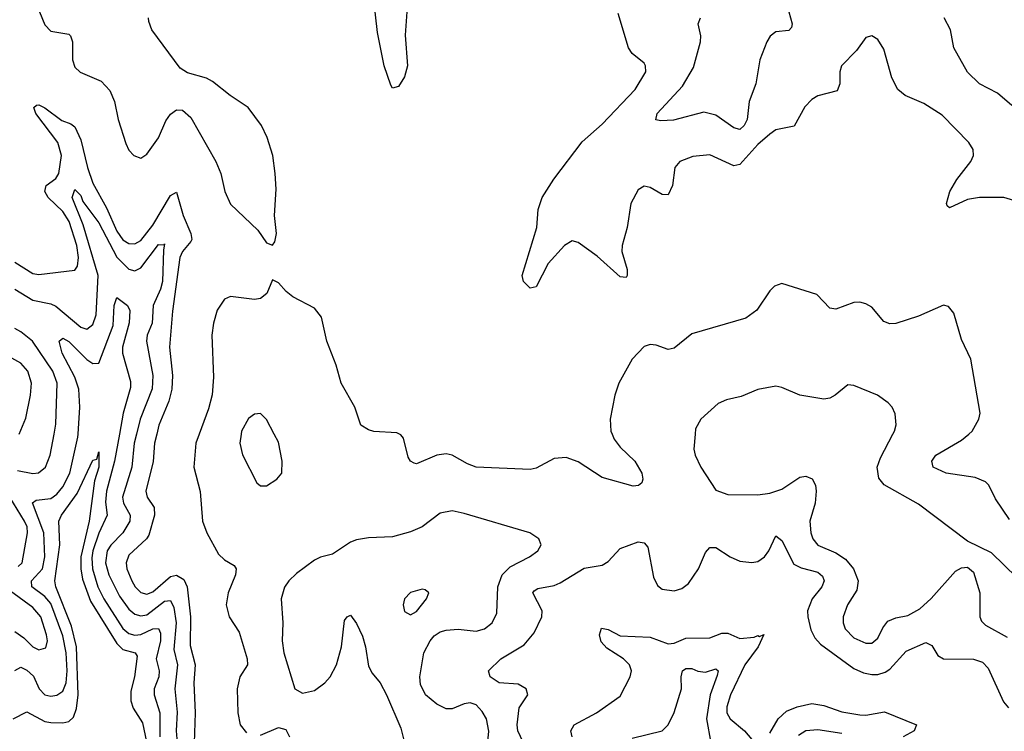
# Model space of a CAD drawing. Header units: inches. Extents: x 1649636 to 1815363, y 506543 to 641975.
# Tile 490 of 656: x 1753886 to 1757172, y 549008 to 551384. Entities that reach past the tile are written whole.
import ezdxf

# ---------------------------------------------------------------- set-up
doc = ezdxf.new("R2010")
doc.units = ezdxf.units.IN
doc.header["$MEASUREMENT"] = 0
doc.layers.add('B7554', color=7, linetype='Continuous')
doc.layers.add('B7555', color=7, linetype='Continuous')

msp = doc.modelspace()

# ---------------------------------------------------------------- linework, layer by layer
at = {"layer": 'B7554', "color": 5}
for points, elevation in [([(1753870, 549211.4), (1753890, 549221.5), (1753910, 549212.2), (1753932.2, 549192.2), (1753950.7, 549150), (1753970, 549130.1), (1753990, 549125.5), (1754010, 549128.3), (1754030, 549142.1), (1754041.3, 549170), (1754044.7, 549210), (1754041.6, 549270), (1754030, 549326.3), (1753990, 549434.2), (1753970, 549457.6), (1753927.1, 549490), (1753926, 549510), (1753962.4, 549550), (1753969.6, 549590), (1753967.2, 549670), (1753929.2, 549770.8), (1753940.9, 549779.1), (1753990, 549785.5), (1754010, 549799.4), (1754030, 549823.6), (1754053, 549870), (1754080.4, 549990), (1754081.1, 550000)], 540), ([(1753878.9, 549878.9), (1753930, 549869), (1753949.2, 549870.8), (1753972.7, 549890), (1753988.1, 549930), (1754000.8, 550000)], 560), ([(1754219, 550000), (1754202.5, 549910), (1754176.2, 549810), (1754172.9, 549772.9), (1754178.6, 549730), (1754150, 549669.2), (1754130, 549610), (1754126.5, 549586.5), (1754128.9, 549550), (1754147.5, 549490), (1754166.6, 549450), (1754230.7, 549350.7), (1754250, 549335), (1754270, 549328.9), (1754290, 549331.5), (1754330.5, 549350.5), (1754350, 549350.6), (1754356.1, 549336.1), (1754356.4, 549310), (1754341.7, 549250), (1754351.4, 549210), (1754350.1, 549190.1), (1754335.3, 549150), (1754334.8, 549130), (1754353.5, 549070), (1754354.3, 548990)], 540), ([(1754275.7, 550000), (1754268.1, 549970), (1754260.6, 549890), (1754229.1, 549790), (1754232.8, 549770), (1754254.6, 549730), (1754254.3, 549710), (1754230.6, 549670), (1754190.9, 549629.1), (1754178.4, 549610), (1754172.4, 549570), (1754183.6, 549530), (1754219.5, 549459.5), (1754250, 549415.5), (1754270, 549399.1), (1754290, 549392.9), (1754310, 549397.1), (1754370, 549442.9), (1754390, 549445), (1754400.7, 549420.7), (1754408.6, 549370), (1754400.5, 549280.5), (1754412.5, 549230), (1754403.9, 549150), (1754411.8, 549071.8), (1754408.3, 549010), (1754411.5, 548970)], 560), ([(1754343.4, 550000), (1754336.5, 549970), (1754331.9, 549908.1), (1754307.4, 549810), (1754311.3, 549790), (1754335.1, 549755.1), (1754335.6, 549730), (1754317.2, 549662.8), (1754309.6, 549650), (1754250, 549595.5), (1754241.6, 549570), (1754244.2, 549550), (1754260.5, 549510), (1754271.7, 549490), (1754290.8, 549470.8), (1754310, 549465.6), (1754330, 549473.3), (1754390, 549525.1), (1754410, 549528.9), (1754434.3, 549514.3), (1754444.9, 549490), (1754455.7, 549390), (1754454.7, 549294.7), (1754471.5, 549230), (1754467.5, 549170), (1754471.6, 549070), (1754468.9, 548970)], 580), ([(1754485.1, 550000), (1754474.2, 549970), (1754467.2, 549890), (1754488.1, 549808.1), (1754496.8, 549710), (1754511, 549671), (1754550, 549599.7), (1754570, 549580.7), (1754602, 549562), (1754608.9, 549550), (1754606.7, 549530), (1754582.2, 549470), (1754574.8, 549430), (1754585.4, 549390), (1754618.4, 549338.4), (1754645, 549250), (1754646.1, 549230), (1754621.2, 549190), (1754612.1, 549150), (1754614.3, 549070), (1754622.2, 549030), (1754642.6, 549002.6)], 620), ([(1754625, 550000), (1754621.1, 549970), (1754630, 549931), (1754677.3, 549837.3), (1754690, 549827.3), (1754710, 549827.3), (1754744, 549850), (1754761.2, 549870), (1754762, 549910), (1754750, 549973.2), (1754735.9, 550000)], 640), ([(1755863.3, 550000), (1755870, 549983.1), (1755890, 549956.1), (1755939.6, 549910), (1755962.3, 549870), (1755966.4, 549850), (1755963, 549837), (1755952, 549828), (1755933.3, 549826.7), (1755830, 549854.8), (1755750, 549907.9), (1755710, 549922), (1755670, 549919.2), (1755610, 549886), (1755590, 549882.2), (1755410, 549889.9), (1755380.6, 549900.6), (1755330, 549929.8), (1755310, 549933.9), (1755278, 549930), (1755210, 549901.1), (1755203.1, 549903.1), (1755190, 549909.6), (1755182.7, 549922.7), (1755166.7, 549986.7), (1755158, 549998), (1755154, 550000)], 620), ([(1756140.7, 550000), (1756136.5, 549950), (1756140.2, 549930), (1756159.2, 549890), (1756210, 549812.9), (1756250, 549798.4), (1756350, 549797.5), (1756390, 549803.3), (1756430, 549816.6), (1756490, 549855.8), (1756510, 549859.6), (1756531.2, 549851.2), (1756542.3, 549830), (1756544.7, 549810), (1756540.7, 549770), (1756523.2, 549710), (1756527.2, 549670), (1756533.8, 549650), (1756550, 549629.4), (1756610, 549603.6), (1756642.1, 549582.1), (1756668.8, 549550), (1756684.6, 549510), (1756680.5, 549479.5), (1756649.2, 549430), (1756634.5, 549390), (1756634.8, 549370), (1756641.3, 549350), (1756670, 549320.1), (1756710, 549302), (1756730, 549302.6), (1756750, 549318.7), (1756766.5, 549353.5), (1756784.2, 549375.8), (1756810, 549386.8), (1756850, 549394.8), (1756890, 549416.3), (1756928.3, 549451.7), (1757010, 549542.8), (1757030, 549553.7), (1757050, 549556.4), (1757070, 549539.1), (1757090.2, 549470), (1757090.2, 549390), (1757095.9, 549375.9), (1757110, 549362.4), (1757182, 549322)], 640), ([(1757298.8, 549438.8), (1757130, 549604), (1757050, 549643), (1756886.5, 549766.5), (1756771, 549831), (1756753.4, 549853.4), (1756748, 549890), (1756759.2, 549920.8), (1756800.2, 550000)], 640), ([(1757190, 549714.5), (1757143.5, 549783.5), (1757120.7, 549830), (1757110, 549841.1), (1757074.8, 549854.8), (1756978.4, 549870), (1756934.7, 549890), (1756930.8, 549910), (1756943.8, 549930), (1757030, 549979.4), (1757053.7, 550000)], 620), ([(1753863.9, 549050), (1753910, 549072.5), (1753970, 549041.2), (1753990, 549037.7), (1754030, 549036.1), (1754050, 549041), (1754065.4, 549054.6), (1754076.3, 549083.7), (1754081.1, 549130), (1754076.3, 549290), (1754059.2, 549359.2), (1754006.9, 549490), (1754004, 549510), (1754020.6, 549630), (1754017.2, 549710), (1754025.6, 549730), (1754078.2, 549801.8), (1754130, 549913.6), (1754143.3, 549916.7), (1754150, 549941), (1754150.1, 549890.1), (1754135.4, 549844.6), (1754117.5, 549710), (1754090.4, 549590), (1754090.2, 549550), (1754095.8, 549515.8), (1754122.8, 549442.8), (1754210, 549300.7), (1754230, 549281.2), (1754271.1, 549270), (1754278.3, 549258.3), (1754269.6, 549190), (1754257.6, 549142.4), (1754257.1, 549110), (1754265.1, 549085.1), (1754296.3, 549036.3), (1754318.1, 548930)], 520), ([(1753881.6, 549558.4), (1753894.7, 549570), (1753912.4, 549670), (1753910.7, 549690), (1753901.9, 549710), (1753828.9, 549830)], 560), ([(1755446.8, 548950), (1755451.9, 549008.1), (1755444.6, 549050), (1755430, 549074.6), (1755410, 549095.8), (1755390, 549102.5), (1755370, 549099.3), (1755330, 549083.4), (1755310, 549082.5), (1755278.4, 549098.4), (1755241.1, 549130), (1755224.1, 549164.1), (1755221.5, 549190), (1755235.4, 549270), (1755256.1, 549310), (1755270, 549326.8), (1755290, 549339.5), (1755310, 549346.1), (1755349.4, 549349.4), (1755410, 549342.3), (1755437.4, 549350), (1755462.7, 549370), (1755478.2, 549401.8), (1755481.7, 549490), (1755496.7, 549530), (1755522.9, 549557.1), (1755587.3, 549590), (1755616, 549610), (1755626.6, 549630), (1755619.3, 549650), (1755589, 549670), (1755370, 549735.5), (1755330, 549743.5), (1755290, 549736.4), (1755230, 549690.9), (1755190, 549673.6), (1755130, 549657.2), (1755050, 549654), (1755010, 549647.3), (1754990, 549639.5), (1754930, 549599.3), (1754890, 549589.4), (1754870, 549579.5), (1754810, 549534.7), (1754784.9, 549510), (1754770, 549489.3), (1754759.1, 549450), (1754764.6, 549370), (1754761.8, 549310), (1754767.8, 549270), (1754804.2, 549150), (1754830, 549135.3), (1754870, 549143.9), (1754905.1, 549170), (1754922.2, 549190), (1754943.5, 549230), (1754960.4, 549290), (1754970, 549378), (1754979, 549390), (1754990, 549395.5), (1755010, 549368.2), (1755030, 549325.5), (1755040.6, 549290), (1755050, 549225.5), (1755062.3, 549202.3), (1755089.3, 549169.3), (1755110.2, 549130.2), (1755158.3, 549018.3), (1755170.7, 548970)], 640), ([(1755576.6, 548950), (1755549.2, 549009.2), (1755546.7, 549030), (1755553.7, 549086.3), (1755581.6, 549130), (1755576.1, 549150), (1755550, 549165), (1755487, 549170), (1755456.3, 549190), (1755451.3, 549210), (1755491.9, 549250), (1755570, 549296.1), (1755602.8, 549337.2), (1755629.4, 549390), (1755630.4, 549410), (1755598.5, 549470), (1755603.3, 549476.7), (1755615.6, 549484.4), (1755670, 549495.2), (1755690, 549503.8), (1755770, 549552.4), (1755830, 549562.3), (1755850, 549575.2), (1755890, 549618.7), (1755950, 549640.5), (1755970, 549637.5), (1755982.4, 549622.4), (1756002, 549522), (1756014.4, 549494.4), (1756030, 549482.4), (1756070, 549477.4), (1756095.6, 549484.4), (1756118.7, 549501.3), (1756151.6, 549550), (1756175, 549605), (1756190, 549621.2), (1756210, 549621.1), (1756256.9, 549590), (1756290, 549575.9), (1756330, 549571), (1756350, 549575.3), (1756371.9, 549590), (1756386.6, 549610), (1756410, 549660.3), (1756430, 549645.2), (1756470, 549566.4), (1756493.9, 549553.9), (1756550, 549538.7), (1756566, 549526), (1756571, 549510), (1756563.4, 549490), (1756530.6, 549450), (1756515.8, 549410), (1756516.1, 549390), (1756527, 549347), (1756540.4, 549320.4), (1756558.8, 549298.8), (1756670, 549217.2), (1756702.9, 549202.9), (1756730, 549197.4), (1756750, 549197.3), (1756774.8, 549205.2), (1756790, 549215.2), (1756844.6, 549275.4), (1756910, 549303.9), (1756930, 549294.7), (1756950, 549261.1), (1756970, 549250.1), (1757070, 549248.6), (1757099.2, 549239.2), (1757119, 549219), (1757170, 549105.9), (1757186.6, 549086.6)], 620), ([(1753870, 549340.8), (1753900, 549320), (1753930.3, 549290), (1753950, 549280.4), (1753973.2, 549286.8), (1753978.7, 549310), (1753976.1, 549330), (1753956.7, 549390), (1753930, 549421.3), (1753855.8, 549475.8)], 560), ([(1755730.4, 548990), (1755725.3, 549010), (1755736.5, 549030), (1755811.4, 549070), (1755890, 549124.9), (1755924, 549190), (1755928.5, 549210), (1755921.5, 549230), (1755901.2, 549250), (1755845.7, 549285.7), (1755826.5, 549306.5), (1755821.3, 549330), (1755827.9, 549352.1), (1755850, 549347.8), (1755890, 549327.2), (1755990, 549321.7), (1756050, 549299.9), (1756070, 549301.8), (1756110, 549318.7), (1756190, 549319.8), (1756230, 549335.2), (1756250, 549335.1), (1756290, 549318.1), (1756338, 549322), (1756350, 549328.1), (1756355.5, 549324.5), (1756370, 549331.5), (1756351.3, 549290), (1756306.5, 549230), (1756258.3, 549130), (1756245.9, 549090), (1756246.3, 549070), (1756257.3, 549050), (1756305, 549010), (1756330, 548980.3)], 580), ([(1755930, 548985), (1756030, 549009.3), (1756050, 549029.2), (1756070, 549070.2), (1756094.9, 549150), (1756093.4, 549190), (1756098.6, 549210), (1756110, 549217.7), (1756130, 549218.1), (1756150, 549209.2), (1756174.7, 549205.3), (1756210, 549216.9), (1756216.9, 549210), (1756214.1, 549194.1), (1756191.1, 549130), (1756179, 549050), (1756193.1, 548970)], 560), ([(1756390, 549002), (1756417.8, 549050), (1756445, 549075), (1756481.1, 549090), (1756530, 549100.5), (1756570, 549093.8), (1756630, 549073.3), (1756690, 549063.2), (1756710, 549062.2), (1756773, 549073), (1756879.3, 549030), (1756872.1, 549010), (1756835.1, 548990)], 580), ([(1754690, 548995.1), (1754750, 549021), (1754774.2, 549014.2), (1754786.4, 548990)], 620), ([(1756485.5, 548994.5), (1756510, 549010.5), (1756550, 549013.5), (1756630, 549001.7)], 560)]:
    msp.add_lwpolyline(points, dxfattribs=dict(at, elevation=elevation))
at = {"layer": 'B7554', "color": 5, "elevation": 660}
msp.add_lwpolyline([(1755230, 549482.9), (1755190, 549471.3), (1755170.4, 549450), (1755165.7, 549430), (1755170, 549408), (1755190, 549397), (1755210, 549408.1), (1755244.2, 549450), (1755251.6, 549470), (1755239.7, 549479.7)], close=True, dxfattribs=at)
at = {"layer": 'B7555', "color": 5}
for points, elevation in [([(1755178.5, 551410), (1755172.2, 551332.2), (1755180.6, 551230), (1755170, 551192.3), (1755150, 551160.7), (1755130, 551155.1), (1755125, 551165), (1755102.9, 551230), (1755080.5, 551340.5), (1755068.4, 551450)], 580), ([(1753952.2, 551410), (1753970, 551366), (1753990, 551345.8), (1754050, 551335.6), (1754056.2, 551330), (1754062.6, 551310), (1754062.4, 551250), (1754070, 551225), (1754088.5, 551208.5), (1754158.5, 551178.5), (1754186.9, 551146.9), (1754202.2, 551110), (1754214.4, 551050), (1754240.9, 550970), (1754250, 550947.8), (1754266.7, 550930), (1754290, 550920.8), (1754310, 550934.7), (1754350, 550988.8), (1754374.4, 551045.6), (1754390, 551068.6), (1754410, 551082.2), (1754430, 551081.1), (1754456.9, 551056.9), (1754540.7, 550910), (1754557, 550870), (1754571.1, 550810), (1754590, 550767.8), (1754681.3, 550681.3), (1754710, 550638.8), (1754730, 550631), (1754737.6, 550642.4), (1754742.9, 550670), (1754736.4, 550730), (1754742.6, 550817.4), (1754739.3, 550870), (1754730.6, 550930.6), (1754711.9, 550990), (1754692.9, 551030), (1754648.6, 551090), (1754588.2, 551130), (1754530, 551176.8), (1754510, 551188.5), (1754446.1, 551206.1), (1754421.5, 551221.5), (1754327.6, 551350), (1754317.3, 551377.3), (1754316.5, 551390)], 620), ([(1757230, 550771.7), (1757170.5, 550790.5), (1757090, 550790.4), (1757050, 550783.8), (1756990, 550755.8), (1756982, 550762), (1756979.8, 550770), (1756991.1, 550810), (1757013.5, 550850), (1757061.2, 550910), (1757069.8, 550930), (1757068.4, 550950), (1757053.9, 550973.9), (1756964.7, 551064.7), (1756904.2, 551104.2), (1756841.6, 551130), (1756817.4, 551150), (1756797.4, 551190), (1756770, 551285.2), (1756750, 551317.2), (1756730, 551329.2), (1756710, 551324), (1756678.7, 551281.3), (1756628.8, 551230), (1756623.6, 551210), (1756623.6, 551170), (1756614.1, 551145.9), (1756550.2, 551129.8), (1756530, 551116.9), (1756507.1, 551092.9), (1756471.3, 551028.7), (1756410, 551015.4), (1756390, 551001.9), (1756350, 550966.7), (1756290, 550899.9), (1756270, 550895.8), (1756190, 550932.2), (1756132.6, 550927.4), (1756089.5, 550910.5), (1756072.8, 550890), (1756064.5, 550830), (1756050, 550798.9), (1756030, 550799.8), (1755990, 550823.5), (1755970, 550827.6), (1755950, 550815.1), (1755925.4, 550770), (1755914.2, 550690), (1755896.5, 550630), (1755895.4, 550610), (1755913.2, 550550), (1755914, 550530), (1755910, 550522.9), (1755890, 550525.1), (1755813.6, 550593.6), (1755750, 550640.3), (1755730, 550645.3), (1755704, 550630), (1755650.3, 550570), (1755610, 550492.3), (1755590, 550487), (1755567.4, 550510), (1755563.1, 550530), (1755612, 550690), (1755617, 550750), (1755630.5, 550790), (1755669.3, 550850.7), (1755763.9, 550976.1), (1755830, 551035.3), (1755940.3, 551150), (1755975.8, 551210), (1755975.1, 551230), (1755970, 551238), (1755930.9, 551270.9), (1755918, 551290), (1755884.1, 551404.1)], 580), ([(1756453, 551410), (1756464.2, 551370), (1756462.6, 551357.4), (1756452.7, 551347.3), (1756410, 551343.5), (1756391.3, 551328.7), (1756379.8, 551310), (1756356.8, 551250), (1756343, 551170), (1756321, 551110), (1756314.3, 551050), (1756304.7, 551030), (1756290, 551017.4), (1756270, 551022.3), (1756210, 551064.9), (1756170, 551074.5), (1756068.2, 551048.2), (1756026.3, 551046.3), (1756009.8, 551049.8), (1756014.3, 551070), (1756098.1, 551161.9), (1756135.5, 551224.5), (1756158.2, 551310), (1756159.8, 551330), (1756151, 551370), (1756158, 551390)], 560), ([(1757197.5, 551097.5), (1757150, 551138.4), (1757090, 551169.8), (1757050, 551208.4), (1757003.5, 551290), (1756992.7, 551350), (1756972, 551390)], 560), ([(1753870, 550574.4), (1753930, 550536.1), (1753950, 550532.9), (1754070, 550547.1), (1754079.3, 550560.7), (1754082.7, 550590), (1754076.5, 550630), (1754051.2, 550710), (1754030, 550742.9), (1753981.6, 550790), (1753969.9, 550810), (1753974.9, 550830), (1754006.3, 550853.7), (1754017.1, 550870), (1754026, 550930), (1754013.4, 550973.4), (1753940.4, 551070), (1753933.3, 551090), (1753942, 551098), (1753950, 551099.2), (1753970, 551089.1), (1754027.2, 551047.2), (1754056.3, 551036.3), (1754070, 551025.9), (1754090, 550982.2), (1754112.4, 550890), (1754130, 550837.9), (1754175.4, 550755.4), (1754210, 550677.5), (1754230, 550648.8), (1754250, 550636.6), (1754270, 550635.6), (1754290, 550646), (1754330, 550697.5), (1754390, 550797.1), (1754410, 550807.4), (1754431.3, 550730), (1754457.4, 550670), (1754460.2, 550650), (1754457.1, 550642.9), (1754430, 550610), (1754420.2, 550590), (1754396.1, 550410), (1754385.7, 550290), (1754395.7, 550195.7), (1754394.5, 550150), (1754384.1, 550110), (1754350.3, 550029.7), (1754343.4, 550000)], 580), ([(1753870, 550484.5), (1753930, 550447.5), (1753990, 550434.8), (1754006.9, 550426.9), (1754090, 550357.2), (1754110, 550350.9), (1754130, 550365.8), (1754141.7, 550398.3), (1754148.2, 550530), (1754098.4, 550698.4), (1754061.5, 550790), (1754070, 550816.5), (1754090, 550796.9), (1754097.2, 550777.2), (1754150, 550705.1), (1754210, 550590.5), (1754250, 550551), (1754270, 550545.5), (1754290, 550555.7), (1754350, 550633.5), (1754368.2, 550631.8), (1754370, 550634.8), (1754365.6, 550614.4), (1754363, 550510), (1754356.4, 550483.6), (1754331.1, 550430), (1754328.2, 550370), (1754311.9, 550330), (1754309.1, 550310), (1754330, 550196.3), (1754328.2, 550151.8), (1754288.3, 550050), (1754275.7, 550000)], 560), ([(1755154, 550000), (1755144.7, 550004.7), (1755068.4, 550008.4), (1755050, 550014), (1755025.1, 550030), (1755004.2, 550090), (1754958.9, 550170), (1754942, 550230), (1754911.2, 550310), (1754893.7, 550390), (1754870, 550420.7), (1754798.3, 550458.3), (1754775.8, 550475.8), (1754750, 550505.2), (1754730, 550515.3), (1754710.5, 550470), (1754690, 550452.6), (1754670, 550449.8), (1754590, 550459.8), (1754569.6, 550450.4), (1754545.8, 550414.2), (1754532.7, 550370), (1754527.2, 550330), (1754533.3, 550190), (1754528.3, 550131.7), (1754515.8, 550084.2), (1754485.1, 550000)], 620), ([(1757053.7, 550000), (1757065.3, 550010), (1757087.1, 550050), (1757091.5, 550070), (1757060.4, 550250), (1757030, 550316), (1757003.5, 550403.5), (1756986.3, 550426.3), (1756970, 550431.1), (1756886.4, 550393.6), (1756810.9, 550369.1), (1756790, 550367.9), (1756770, 550376), (1756730, 550423.5), (1756710, 550435.4), (1756690, 550441.1), (1756670, 550439.1), (1756610, 550417.7), (1756590, 550420.5), (1756546.5, 550466.5), (1756430, 550502.9), (1756405.8, 550494.2), (1756390, 550478), (1756346.5, 550413.5), (1756310, 550387.1), (1756130, 550335.3), (1756070, 550287.4), (1756050, 550282.9), (1756010, 550297.4), (1755990, 550299.8), (1755970, 550292.1), (1755930.1, 550249.9), (1755885.5, 550170), (1755872.6, 550130), (1755856.9, 550050), (1755859.3, 550010), (1755863.3, 550000)], 620), ([(1754081.1, 550000), (1754087.2, 550090), (1754083.8, 550150), (1754070.7, 550190.7), (1754028.2, 550270), (1754017.7, 550310), (1754030, 550320.5), (1754050, 550309.5), (1754110, 550249.1), (1754130, 550235.6), (1754150, 550237.1), (1754197.6, 550362.4), (1754201.7, 550430), (1754210, 550456), (1754246, 550430), (1754253.3, 550413.3), (1754251.1, 550371.1), (1754229, 550290), (1754229.8, 550269.8), (1754255.8, 550175.8), (1754255.6, 550155.6), (1754231.9, 550070), (1754219, 550000)], 540), ([(1754000.8, 550000), (1754006.8, 550033.2), (1754011.4, 550170), (1753996.5, 550210), (1753928.4, 550310), (1753890, 550341.7), (1753870, 550352.8)], 560), ([(1753884.3, 550000), (1753906.4, 550053.6), (1753922.6, 550130), (1753925.3, 550170), (1753913.4, 550210), (1753890, 550237.1), (1753850, 550259.7)], 580), ([(1756800.2, 550000), (1756805.4, 550010), (1756811.5, 550031.5), (1756807.8, 550067.8), (1756798, 550090), (1756784.9, 550104.9), (1756749.2, 550130), (1756670, 550162.4), (1756650, 550164.5), (1756608, 550130), (1756590, 550120.4), (1756570, 550116.8), (1756490, 550129.7), (1756430, 550155.4), (1756410, 550159.7), (1756350, 550148.6), (1756294.7, 550125.3), (1756245.1, 550114.9), (1756217.3, 550102.7), (1756159.3, 550050), (1756142.2, 550017.8), (1756140.7, 550000)], 640), ([(1754735.9, 550000), (1754710, 550049.2), (1754690, 550069.3), (1754670, 550066.6), (1754650, 550052), (1754626.3, 550010), (1754625, 550000)], 640)]:
    msp.add_lwpolyline(points, dxfattribs=dict(at, elevation=elevation))

doc.saveas('drawing.dxf')
